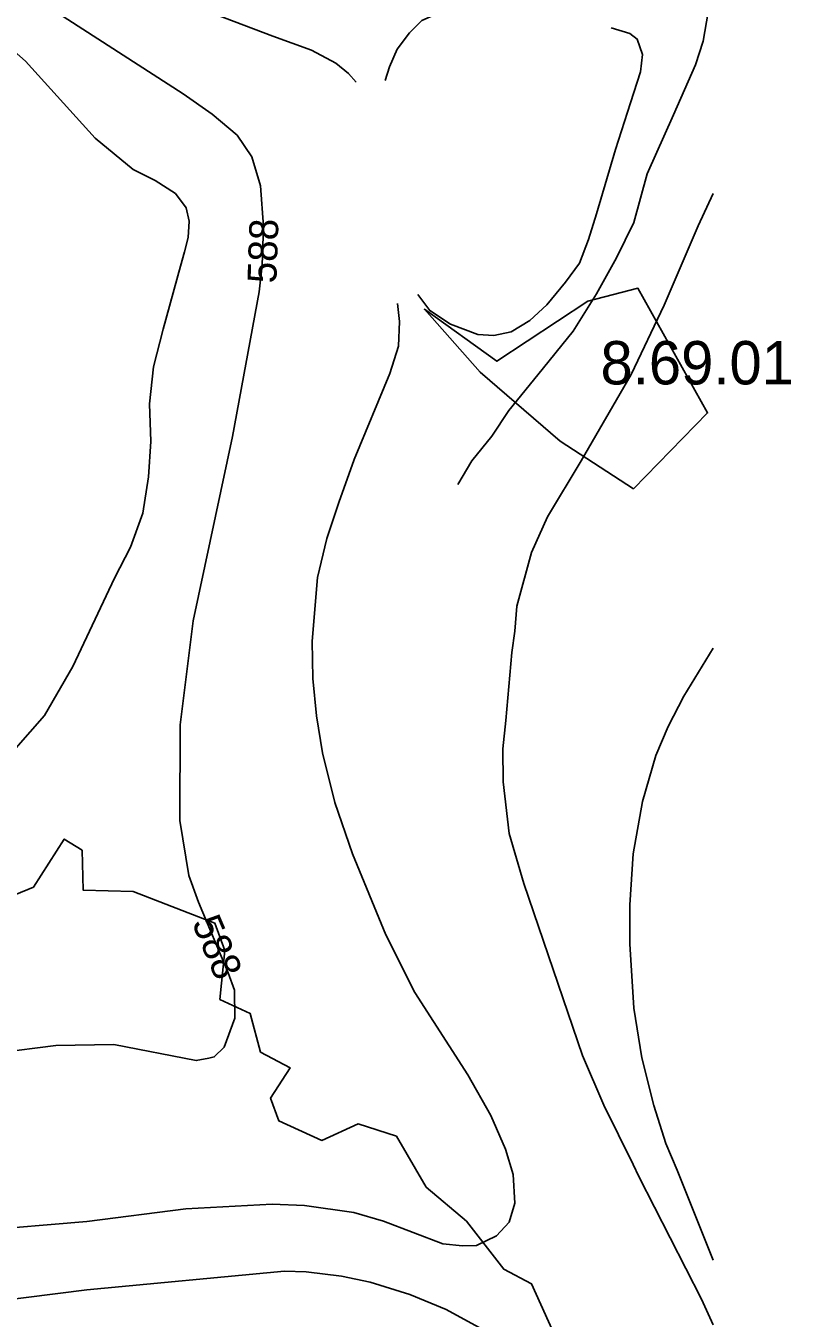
# Model space of a CAD drawing. Extents: x -709584 to -702006, y -1161789 to -1157496.
# Drawn here: x -705088.9 to -704824.2, y -1159859.9 to -1159412.7 of the extents above; entities that cross this region are included whole.
import ezdxf

# ---------------------------------------------------------------- set-up
doc = ezdxf.new("R2010")
doc.units = 0
for name, color, linetype in [('103_hranice KÚ', 7, 'Continuous'), ('120_vrstevnice hlavní', 7, 'Continuous'), ('121_vrstevnice hlavní_popis', 7, 'Continuous'), ('122_vrstevnice základní', 7, 'Continuous'), ('124_vrstevnice doplňková', 7, 'Continuous'), ('408_BPEJ_linie', 7, 'Continuous'), ('409_BPEJ_popis', 7, 'Continuous')]:
    doc.layers.add(name, color=color, linetype=linetype)

msp = doc.modelspace()

# ---------------------------------------------------------------- linework, layer by layer
at = {"layer": '103_hranice KÚ'}
msp.add_lwpolyline([(-704904.88, -1159868.22), (-704913.96, -1159848), (-704923.61, -1159842.99), (-704936.51, -1159826.38), (-704950.43, -1159814.52), (-704960.74, -1159796.87), (-704973.9, -1159792.7), (-704986.55, -1159798.39), (-705001.34, -1159791.66), (-705004.23, -1159783.72), (-704997.42, -1159773.3), (-705007.73, -1159767.83), (-705011.24, -1159754.52), (-705021.76, -1159749.62), (-705020.01, -1159732.7), (-705023.48, -1159723.2), (-705051.75, -1159712.23), (-705069.07, -1159711.73), (-705069.42, -1159697.97), (-705075.58, -1159694.11), (-705086.29, -1159710.73), (-705097.14, -1159715.23)], dxfattribs=at)
at = {"layer": '120_vrstevnice hlavní'}
for points in [[(-705033.52, -1159404.81), (-705003.51, -1159416.21), (-704990.04, -1159421.06), (-704981.69, -1159425.54), (-704977.27, -1159429.15), (-704974.66, -1159432.19)], [(-704943.82, -1159407.76), (-704946.91, -1159408.66), (-704951.87, -1159410.86), (-704956.16, -1159415.11), (-704960.46, -1159420.72), (-704963.06, -1159426.86), (-704964.64, -1159431.61)], [(-704891.47, -1159477.67), (-704884.99, -1159455.48), (-704879.79, -1159439.28), (-704876.32, -1159428.53), (-704875.6, -1159422.56), (-704877.46, -1159417.25), (-704880.01, -1159415.36), (-704886.42, -1159413.3)], [(-704953.26, -1159505.67), (-704949.2, -1159511.21), (-704942.05, -1159515.86), (-704932.5, -1159519.49), (-704927.04, -1159519.86), (-704921.05, -1159518.52), (-704914.54, -1159514.63), (-704908.71, -1159509.19), (-704902.18, -1159501.36), (-704897.36, -1159494.73), (-704894.25, -1159486.54), (-704891.47, -1159477.67)], [(-704960.38, -1159508.71), (-704959.63, -1159515.03), (-704960.02, -1159523.57), (-704962.97, -1159532.95), (-704975.29, -1159562.78), (-704980.66, -1159577.62), (-704984.82, -1159590.07), (-704987.96, -1159603.55), (-704989.83, -1159625.65), (-704989.68, -1159638.52), (-704988.4, -1159651.4), (-704986.25, -1159664.27), (-704981.96, -1159681.43), (-704975.95, -1159699.16), (-704964.37, -1159727.19), (-704954.36, -1159747.21), (-704936.05, -1159775.67), (-704928.08, -1159789.82), (-704923.02, -1159801.37)], [(-705106.25, -1159829.72), (-705067.77, -1159826.44), (-705033.58, -1159822.03), (-705003.65, -1159820.46), (-704992.54, -1159820.89), (-704975.44, -1159823.31), (-704965.18, -1159826.3), (-704944.66, -1159834.14), (-704937.82, -1159834.85), (-704933, -1159834.74), (-704926.11, -1159831.4), (-704921.76, -1159826.74), (-704919.73, -1159820.05), (-704920.31, -1159810.15), (-704923.02, -1159801.37)]]:
    msp.add_lwpolyline(points, dxfattribs=at)
msp.add_open_spline([(-704923.02, -1159801.37), (-704923.02, -1159801.37)], degree=1, dxfattribs=at)
at = {"layer": '122_vrstevnice základní'}
for points in [[(-705273.74, -1159360.09), (-705245.17, -1159367.22), (-705225.02, -1159373.13), (-705205.56, -1159379.21), (-705183.96, -1159388.29), (-705168.95, -1159395.71), (-705153.58, -1159400.92), (-705140.43, -1159403.89), (-705125, -1159405.73), (-705114.76, -1159408.17), (-705105.71, -1159412.49), (-705096.85, -1159418.01), (-705089.02, -1159424.89), (-705064.89, -1159451.56), (-705051.78, -1159462.4), (-705044.1, -1159466.2), (-705037.12, -1159470.68), (-705033.38, -1159475.65), (-705032.38, -1159480.28), (-705032.75, -1159485.92), (-705033.97, -1159490.87), (-705035.36, -1159495.82)], [(-705084.76, -1159403.68), (-705034.45, -1159436.16), (-705024.44, -1159443.17), (-705015.85, -1159450.46), (-705010.71, -1159458.04), (-705007.7, -1159468.05), (-705006.7, -1159482.07), (-705007.13, -1159495.51), (-705008.13, -1159504.66), (-705017.39, -1159554.78), (-705031.01, -1159618.53), (-705035.46, -1159654.57), (-705035.67, -1159687.68), (-705032.52, -1159706.66), (-705029.15, -1159715.91), (-705018.86, -1159740.35), (-705016.71, -1159746.36), (-705016.57, -1159756.08), (-705020.26, -1159766.11), (-705023.74, -1159769.52), (-705025.65, -1159769.91), (-705029.94, -1159770.77), (-705058.47, -1159765.23)], [(-704851.18, -1159470.67), (-704856.3, -1159481.87), (-704868.14, -1159509.28), (-704879.53, -1159533.29), (-704896.8, -1159563.23), (-704908.5, -1159582.63), (-704914.03, -1159594.9), (-704919.04, -1159613.45), (-704919.77, -1159622.16), (-704920.83, -1159629.49), (-704922.9, -1159653.11)], [(-705035.36, -1159495.82), (-705041.4, -1159517.66), (-705044.72, -1159530.63), (-705046.15, -1159543.45), (-705045.7, -1159556.45), (-705046.47, -1159568.78), (-705048.41, -1159581.26), (-705052.74, -1159593.03), (-705058.27, -1159603.78), (-705072.66, -1159634.41), (-705082.49, -1159651.29), (-705097.28, -1159668.32)], [(-704851.18, -1159628.04), (-704861.26, -1159644.67), (-704866.69, -1159655.11), (-704870.98, -1159665.12), (-704875.56, -1159681.14), (-704878.85, -1159699.16), (-704879.99, -1159716.9), (-704879.99, -1159730.34), (-704878.56, -1159752.65), (-704875.84, -1159769.81), (-704871.63, -1159786.25), (-704867.57, -1159799.41), (-704863.59, -1159808.64)], [(-704922.9, -1159653.11), (-704923.9, -1159662.84), (-704923.75, -1159674.28), (-704921.75, -1159692.15), (-704916.6, -1159709.46), (-704896.3, -1159768.95), (-704888.99, -1159786.23), (-704878.8, -1159806.78)], [(-705058.47, -1159765.23), (-705078.5, -1159765.52), (-705098.52, -1159768.09)], [(-704851.18, -1159862.24), (-704855.17, -1159853.31), (-704876.83, -1159810.91), (-704878.8, -1159806.78)], [(-704863.59, -1159808.64), (-704851.18, -1159839.81)], [(-705204.16, -1159843.64), (-705193.82, -1159849.81), (-705183.25, -1159853.61), (-705165.24, -1159857.51), (-705154.98, -1159858.65), (-705139.59, -1159859.22), (-705119.07, -1159857.36), (-705099.87, -1159854.19), (-705067.77, -1159850.1), (-704999.38, -1159843.68), (-704991.97, -1159843.83), (-704979.65, -1159845.41), (-704969.74, -1159847.39), (-704956.06, -1159851.66), (-704943.52, -1159856.94), (-704927.27, -1159865.77)]]:
    msp.add_lwpolyline(points, dxfattribs=at)
for points in [[(-704878.8, -1159806.78), (-704878.8, -1159806.78)], [(-704863.59, -1159808.64), (-704863.59, -1159808.64)]]:
    msp.add_open_spline(points, degree=1, dxfattribs=at)
at = {"layer": '124_vrstevnice doplňková'}
msp.add_lwpolyline([(-704853.69, -1159400.04), (-704852.88, -1159407.9), (-704854.64, -1159417.96), (-704857.24, -1159426.15), (-704864.84, -1159443.5), (-704874.04, -1159463.83), (-704878.57, -1159480.71), (-704884.58, -1159492.93), (-704891.47, -1159505.36), (-704899.56, -1159518.3), (-704911.76, -1159533.43), (-704921.87, -1159545.8), (-704927.72, -1159554.65), (-704934.59, -1159563.16), (-704939.42, -1159571.33)], dxfattribs=at)
at = {"layer": '408_BPEJ_linie'}
msp.add_lwpolyline([(-704878.7, -1159572.94), (-704904.03, -1159556.39), (-704931.77, -1159532.52), (-704951.02, -1159510.71), (-704926.02, -1159528.76), (-704894.52, -1159507.9), (-704877.21, -1159503.44), (-704853.06, -1159546.63), (-704878.7, -1159572.94)], dxfattribs=at)

# ---------------------------------------------------------------- texts
at = {"layer": '121_vrstevnice hlavní_popis'}
for rotation, p in [(87.9867, (-705002.27, -1159501.88)), (292.9695, (-705031.59, -1159723.05))]:
    msp.add_text('588', height=10, rotation=rotation, dxfattribs=at).set_placement(p)
at = {"layer": '409_BPEJ_popis'}
msp.add_text('8.69.01', height=15, dxfattribs=at).set_placement((-704890.13, -1159536.75))

doc.saveas('drawing.dxf')
